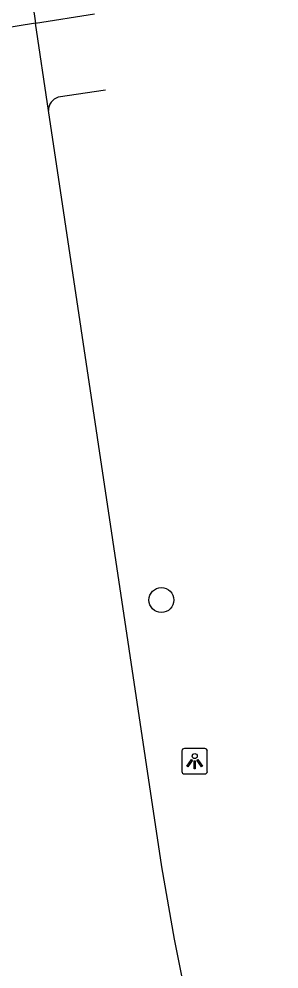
# Model space of a CAD drawing. Extents: x 158474 to 159560, y 388525 to 389605.
# Drawn here: x 159478.29 to 159488.5, y 389041.73 to 389079.07 of the extents above; entities that cross this region are included whole.
import ezdxf

# ---------------------------------------------------------------- set-up
doc = ezdxf.new("R2010")
doc.units = 0
for name, color, linetype in [('IMGEO_Boom', 7, 'Continuous'), ('IMGEO_Fietspad_gesloten', 7, 'Continuous'), ('IMGEO_Lichtpunt', 7, 'Continuous'), ('IMGEO_OVBaan_gesloten', 7, 'Continuous'), ('IMGEO_Voetpad_open', 7, 'Continuous')]:
    doc.layers.add(name, color=color, linetype=linetype)

msp = doc.modelspace()

# ---------------------------------------------------------------- linework, layer by layer
at = {"layer": 'IMGEO_Boom'}
msp.add_circle((159483.885, 389056.23), 0.489, dxfattribs=at)
at = {"layer": 'IMGEO_Fietspad_gesloten'}
msp.add_lwpolyline([(159478.938, 389078.898), (159481.265, 389079.262)], dxfattribs=at)
at = {"layer": 'IMGEO_Lichtpunt'}
for p, q in [((159484.693, 389050.297), (159484.693, 389049.49)), ((159484.693, 389050.297), (159484.693, 389049.49)), ((159485.595, 389050.392), (159484.787, 389050.392)), ((159485.595, 389050.392), (159484.787, 389050.392)), ((159485.689, 389049.49), (159485.689, 389050.297)), ((159485.689, 389049.49), (159485.689, 389050.297)), ((159484.787, 389049.396), (159485.595, 389049.396)), ((159484.787, 389049.396), (159485.595, 389049.396))]:
    msp.add_line(p, q, dxfattribs=at)
for points in [[(159485.067, 389049.961), (159485.106, 389049.933), (159484.918, 389049.671), (159484.88, 389049.698), (159485.067, 389049.961)], [(159485.169, 389049.913), (159485.216, 389049.913), (159485.216, 389049.591), (159485.169, 389049.591), (159485.169, 389049.913)], [(159485.279, 389049.933), (159485.317, 389049.96), (159485.504, 389049.698), (159485.465, 389049.67), (159485.279, 389049.933)]]:
    msp.add_lwpolyline(points, dxfattribs=at)
msp.add_circle((159485.192, 389050.095), 0.0994, dxfattribs=at)
for centre, start, end in [((159484.787, 389050.297), 90, 180), ((159484.787, 389050.297), 90, 180), ((159485.595, 389050.297), 0, 90), ((159485.595, 389050.297), 0, 90), ((159484.787, 389049.49), 180, 270), ((159484.787, 389049.49), 180, 270), ((159485.595, 389049.49), 270, 0), ((159485.595, 389049.49), 270, 360)]:
    msp.add_arc(centre, 0.0946, start, end, dxfattribs=at)
at = {"layer": 'IMGEO_OVBaan_gesloten'}
for points in [[(159478.442, 389082.338), (159478.938, 389078.898)], [(159478.938, 389078.898), (159472.219, 389077.802)], [(159479.446, 389075.467), (159478.938, 389078.898)], [(159488.502, 389027.728), (159488.262, 389028.361), (159486.421, 389034.115), (159484.989, 389039.951), (159484.4, 389042.898), (159483.906, 389045.749), (159479.446, 389075.467)]]:
    msp.add_lwpolyline(points, dxfattribs=at)
at = {"layer": 'IMGEO_Voetpad_open'}
msp.add_lwpolyline([(159481.685, 389076.274), (159479.834, 389075.989)], dxfattribs=at)
msp.add_arc((159480.002, 389075.459), 0.556, 107.5919, 179.1616, dxfattribs=at)

doc.saveas('drawing.dxf')
